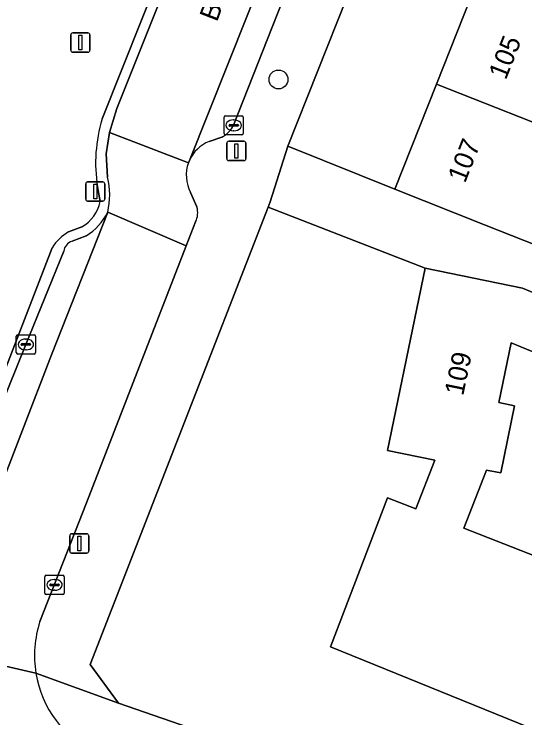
# Model space of a CAD drawing. Extents: x 160349 to 161355, y 381727 to 382854.
# Drawn here: x 160628.69 to 160655.2, y 382020.34 to 382056.86 of the extents above; entities that cross this region are included whole.
import ezdxf

# ---------------------------------------------------------------- set-up
doc = ezdxf.new("R2010")
doc.units = 0
for name, color, linetype in [('IMGEO_Afsluitpaal', 7, 'Continuous'), ('IMGEO_Boom', 7, 'Continuous'), ('IMGEO_Erf', 7, 'Continuous'), ('IMGEO_Groenvoorziening', 7, 'Continuous'), ('IMGEO_Kolk', 7, 'Continuous'), ('IMGEO_Lichtmast', 7, 'Continuous'), ('IMGEO_Openbare_ruimte_label', 7, 'Continuous'), ('IMGEO_Pand', 7, 'Continuous'), ('IMGEO_Pand_nummerreeks', 7, 'Continuous'), ('IMGEO_Parkeervlak_open', 7, 'Continuous'), ('IMGEO_Rijbaan_lokaal_open', 7, 'Continuous'), ('IMGEO_Verkeersbordpaal', 7, 'Continuous'), ('IMGEO_Voetpad_open', 7, 'Continuous')]:
    doc.layers.add(name, color=color, linetype=linetype)

msp = doc.modelspace()

# ---------------------------------------------------------------- linework, layer by layer
at = {"layer": 'IMGEO_Afsluitpaal'}
for p, q in [((160632.408, 382047.254), (160632.408, 382048.054)), ((160632.408, 382048.054), (160632.408, 382047.254)), ((160632.508, 382048.154), (160633.298, 382048.154)), ((160633.298, 382048.154), (160632.508, 382048.154)), ((160633.398, 382048.054), (160633.398, 382047.254)), ((160633.398, 382047.254), (160633.398, 382048.054)), ((160633.298, 382047.154), (160632.508, 382047.154)), ((160632.508, 382047.154), (160633.298, 382047.154))]:
    msp.add_line(p, q, dxfattribs=at)
msp.add_lwpolyline([(160632.828, 382048.029), (160632.978, 382048.029), (160632.978, 382047.279), (160632.828, 382047.279), (160632.828, 382048.029)], dxfattribs=at)
for centre, start, end in [((160632.508, 382048.054), 90, 180), ((160632.508, 382048.054), 90, 180), ((160633.298, 382048.054), 0, 90), ((160633.298, 382048.054), 360, 90), ((160632.508, 382047.254), 180, 270), ((160632.508, 382047.254), 180, 270), ((160633.298, 382047.254), 270, 0), ((160633.298, 382047.254), 270, 0)]:
    msp.add_arc(centre, 0.1, start, end, dxfattribs=at)
at = {"layer": 'IMGEO_Boom'}
msp.add_circle((160642.411, 382053.469), 0.489, dxfattribs=at)
at = {"layer": 'IMGEO_Erf'}
msp.add_lwpolyline([(160669.66, 382101.331), (160671.777, 382106.678), (160673.894, 382112.022), (160676.01, 382117.368), (160678.127, 382122.713), (160680.243, 382128.058), (160682.36, 382133.403), (160684.476, 382138.748), (160686.593, 382144.093), (160688.754, 382149.551), (160683.199, 382151.736), (160672.819, 382125.35), (160661.371, 382096.521), (160642.897, 382049.998), (160648.453, 382047.774), (160650.611, 382053.225), (160652.728, 382058.571), (160654.845, 382063.916), (160656.961, 382069.26), (160659.078, 382074.606), (160661.194, 382079.95), (160663.311, 382085.296), (160665.428, 382090.642), (160667.544, 382095.987)], close=True, dxfattribs=at)
for points in [[(160650.519, 382033.712), (160648.07, 382034.218), (160650.024, 382043.674), (160641.875, 382046.842), (160632.646, 382023.106), (160634.111, 382021.11), (160682.304, 382004.436)], [(160659.757, 382037.624), (160654.494, 382039.809), (160653.852, 382036.7), (160654.668, 382036.531), (160653.948, 382033.048), (160653.21, 382033.201), (160652.031, 382030.186), (160664.979, 382025.121)], [(160688.035, 382007.694), (160686.323, 382008.467), (160679.275, 382011.202), (160677.7, 382007.32), (160672.074, 382009.603), (160665.2, 382012.392), (160666.415, 382015.385), (160660.58, 382017.753), (160645.111, 382024.031), (160648.069, 382031.763), (160649.533, 382031.191), (160650.519, 382033.712)]]:
    msp.add_lwpolyline(points, dxfattribs=at)
at = {"layer": 'IMGEO_Groenvoorziening'}
for points in [[(160633.261, 382051.421), (160647.559, 382087.291)], [(160626.962, 382050.755), (160621.244, 382031.591), (160620.334, 382028.69), (160619.235, 382024.803), (160622.332, 382023.593), (160626.437, 382033.795), (160630.67, 382044.739)], [(160633.153, 382047.131), (160633.018, 382047.899)], [(160631.521, 382045.554), (160632.211, 382045.825)]]:
    msp.add_lwpolyline(points, dxfattribs=at)
for centre, radius, start, end in [((160640.931, 382049.122), 8.007, 163.3172, 188.789), ((160631.323, 382047.458), 1.859, 298.5278, 349.8674), ((160632.598, 382043.578), 2.25, 118.583, 148.9412)]:
    msp.add_arc(centre, radius, start, end, dxfattribs=at)
at = {"layer": 'IMGEO_Kolk'}
for p, q in [((160639.587, 382050.662), (160639.587, 382051.514)), ((160639.662, 382051.588), (160640.514, 382051.588)), ((160640.075, 382051.368), (160640.1, 382051.368)), ((160640.588, 382051.514), (160640.588, 382050.662)), ((160639.846, 382051.082), (160639.846, 382051.094)), ((160640.284, 382051.045), (160639.886, 382051.045)), ((160639.889, 382051.131), (160640.287, 382051.131)), ((160640.33, 382051.094), (160640.33, 382051.082)), ((160640.514, 382050.588), (160639.662, 382050.588)), ((160640.098, 382050.808), (160640.073, 382050.808)), ((160628.805, 382039.293), (160628.805, 382040.145)), ((160628.88, 382040.219), (160629.732, 382040.219)), ((160629.293, 382039.999), (160629.318, 382039.999)), ((160629.806, 382040.145), (160629.806, 382039.293)), ((160629.064, 382039.713), (160629.064, 382039.725)), ((160629.502, 382039.676), (160629.104, 382039.676)), ((160629.107, 382039.762), (160629.505, 382039.762)), ((160629.548, 382039.725), (160629.548, 382039.713)), ((160629.732, 382039.219), (160628.88, 382039.219)), ((160629.316, 382039.439), (160629.291, 382039.439)), ((160630.29, 382026.813), (160630.29, 382027.665)), ((160630.365, 382027.739), (160631.217, 382027.739)), ((160631.291, 382027.665), (160631.291, 382026.813)), ((160630.549, 382027.233), (160630.549, 382027.245)), ((160630.987, 382027.196), (160630.589, 382027.196)), ((160630.592, 382027.282), (160630.99, 382027.282)), ((160630.778, 382027.519), (160630.803, 382027.519)), ((160631.033, 382027.245), (160631.033, 382027.233)), ((160630.801, 382026.959), (160630.776, 382026.959)), ((160631.217, 382026.739), (160630.365, 382026.739))]:
    msp.add_line(p, q, dxfattribs=at)
for points in [[(160639.587, 382050.662), (160639.587, 382051.514)], [(160639.662, 382051.588), (160640.514, 382051.588)], [(160640.588, 382051.514), (160640.588, 382050.662)], [(160640.514, 382050.588), (160639.662, 382050.588)], [(160628.805, 382039.293), (160628.805, 382040.145)], [(160628.88, 382040.219), (160629.732, 382040.219)], [(160629.806, 382040.145), (160629.806, 382039.293)], [(160629.732, 382039.219), (160628.88, 382039.219)], [(160630.29, 382026.813), (160630.29, 382027.665)], [(160630.365, 382027.739), (160631.217, 382027.739)], [(160631.291, 382027.665), (160631.291, 382026.813)], [(160631.217, 382026.739), (160630.365, 382026.739)]]:
    msp.add_lwpolyline(points, dxfattribs=at)
for centre, radius, start, end in [((160639.664, 382051.512), 0.0765, 91.552, 178.448), ((160639.664, 382051.512), 0.0765, 91.552, 178.448), ((160640.512, 382051.512), 0.0765, 1.552, 88.448), ((160640.512, 382051.512), 0.0765, 1.552, 88.448), ((160639.886, 382051.091), 0.0403, 85.8775, 175.7526), ((160639.883, 382051.081), 0.0366, 178.938, 274.7102), ((160640.287, 382051.088), 0.043, 264.8664, 352.4533), ((160640.291, 382051.093), 0.0386, 1.7309, 96.639), ((160639.664, 382050.664), 0.0765, 181.552, 268.448), ((160639.664, 382050.664), 0.0765, 181.552, 268.448), ((160640.512, 382050.664), 0.0765, 271.552, 358.448), ((160640.512, 382050.664), 0.0765, 271.552, 358.448), ((160628.882, 382040.143), 0.0765, 91.552, 178.448), ((160628.882, 382040.143), 0.0765, 91.552, 178.448), ((160629.73, 382040.143), 0.0765, 1.552, 88.448), ((160629.73, 382040.143), 0.0765, 1.552, 88.448), ((160629.104, 382039.722), 0.0403, 85.8775, 175.7526), ((160629.101, 382039.712), 0.0366, 178.938, 274.7102), ((160629.505, 382039.719), 0.043, 264.8664, 352.4533), ((160629.509, 382039.724), 0.0386, 1.7309, 96.639), ((160628.882, 382039.295), 0.0765, 181.552, 268.448), ((160628.882, 382039.295), 0.0765, 181.552, 268.448), ((160629.73, 382039.295), 0.0765, 271.552, 358.448), ((160629.73, 382039.295), 0.0765, 271.552, 358.448), ((160630.367, 382027.663), 0.0765, 91.552, 178.448), ((160630.367, 382027.663), 0.0765, 91.552, 178.448), ((160631.215, 382027.663), 0.0765, 1.552, 88.448), ((160631.215, 382027.663), 0.0765, 1.552, 88.448), ((160630.589, 382027.242), 0.0403, 85.8775, 175.7526), ((160630.586, 382027.232), 0.0366, 178.938, 274.7102), ((160630.99, 382027.239), 0.043, 264.8664, 352.4533), ((160630.994, 382027.244), 0.0386, 1.7309, 96.639), ((160630.367, 382026.815), 0.0765, 181.552, 268.448), ((160630.367, 382026.815), 0.0765, 181.552, 268.448), ((160631.215, 382026.815), 0.0765, 271.552, 358.448), ((160631.215, 382026.815), 0.0765, 271.552, 358.448)]:
    msp.add_arc(centre, radius, start, end, dxfattribs=at)
for centre, major_axis, ratio, start_param, end_param in [((160640.074, 382051.088), (-0.387, 0.002), 0.722429, 4.712389, 7.853982), ((160640.099, 382051.088), (-0.39, 0.002), 0.717154, 1.570796, 4.712389), ((160629.292, 382039.719), (-0.387, 0.002), 0.722429, 4.712389, 7.853982), ((160629.317, 382039.719), (-0.39, 0.002), 0.717154, 1.570796, 4.712389), ((160630.777, 382027.239), (-0.387, 0.002), 0.722429, 4.712389, 7.853982), ((160630.802, 382027.239), (-0.39, 0.002), 0.717154, 1.570796, 4.712389)]:
    msp.add_ellipse(centre, major_axis=major_axis, ratio=ratio, start_param=start_param, end_param=end_param, dxfattribs=at)
at = {"layer": 'IMGEO_Lichtmast'}
for p, q in [((160639.83, 382050.258), (160640.62, 382050.258)), ((160640.62, 382050.258), (160639.83, 382050.258)), ((160639.73, 382049.358), (160639.73, 382050.158)), ((160639.73, 382050.158), (160639.73, 382049.358)), ((160640.72, 382050.158), (160640.72, 382049.358)), ((160640.72, 382049.358), (160640.72, 382050.158)), ((160640.62, 382049.258), (160639.83, 382049.258)), ((160639.83, 382049.258), (160640.62, 382049.258)), ((160631.579, 382028.99), (160631.579, 382029.79)), ((160631.579, 382029.79), (160631.579, 382028.99)), ((160631.679, 382029.89), (160632.469, 382029.89)), ((160632.469, 382029.89), (160631.679, 382029.89)), ((160632.569, 382029.79), (160632.569, 382028.99)), ((160632.569, 382028.99), (160632.569, 382029.79)), ((160632.469, 382028.89), (160631.679, 382028.89)), ((160631.679, 382028.89), (160632.469, 382028.89))]:
    msp.add_line(p, q, dxfattribs=at)
for points in [[(160640.15, 382050.133), (160640.3, 382050.133), (160640.3, 382049.383), (160640.15, 382049.383), (160640.15, 382050.133)], [(160631.999, 382029.765), (160632.149, 382029.765), (160632.149, 382029.015), (160631.999, 382029.015), (160631.999, 382029.765)]]:
    msp.add_lwpolyline(points, dxfattribs=at)
for centre, start, end in [((160639.83, 382050.158), 90, 180), ((160639.83, 382050.158), 90, 180), ((160640.62, 382050.158), 0, 90), ((160640.62, 382050.158), 360, 90), ((160639.83, 382049.358), 180, 270), ((160639.83, 382049.358), 180, 270), ((160640.62, 382049.358), 270, 0), ((160640.62, 382049.358), 270, 0), ((160631.679, 382029.79), 90, 180), ((160631.679, 382029.79), 90, 180), ((160632.469, 382029.79), 0, 90), ((160632.469, 382029.79), 360, 90), ((160631.679, 382028.99), 180, 270), ((160631.679, 382028.99), 180, 270), ((160632.469, 382028.99), 270, 0), ((160632.469, 382028.99), 270, 0)]:
    msp.add_arc(centre, 0.1, start, end, dxfattribs=at)
at = {"layer": 'IMGEO_Pand'}
for points in [[(160660.182, 382055.622), (160652.728, 382058.571), (160650.611, 382053.225), (160658.065, 382050.276)], [(160658.065, 382050.276), (160650.611, 382053.225), (160648.453, 382047.774), (160653.102, 382045.933), (160655.906, 382044.823)]]:
    msp.add_lwpolyline(points, close=True, dxfattribs=at)
msp.add_lwpolyline([(160690.483, 382015.514), (160692.577, 382020.868), (160684.128, 382024.173), (160678.768, 382026.27), (160667.199, 382030.796), (160664.979, 382025.121), (160652.031, 382030.186), (160653.21, 382033.201), (160653.948, 382033.048), (160654.668, 382036.531), (160653.852, 382036.7), (160654.494, 382039.809), (160659.757, 382037.624), (160660.842, 382040.237), (160655.077, 382042.63), (160650.024, 382043.674), (160648.07, 382034.218), (160650.519, 382033.712), (160649.533, 382031.191), (160648.069, 382031.763), (160645.111, 382024.031), (160660.58, 382017.753)], dxfattribs=at)
at = {"layer": 'IMGEO_Parkeervlak_open'}
for points in [[(160653.718, 382089.205), (160637.788, 382049.263)], [(160640.086, 382051.088), (160653.714, 382085.66), (160654.117, 382086.558)], [(160638.81, 382050.249), (160639.468, 382050.473)], [(160626.701, 382029.199), (160627.611, 382031.358), (160630.632, 382039.179), (160633.552, 382046.584)], [(160632.427, 382045.349), (160631.699, 382045.069)], [(160631.266, 382044.554), (160629.308, 382039.719), (160626.181, 382032.029)]]:
    msp.add_lwpolyline(points, dxfattribs=at)
for centre, radius, start, end in [((160638.849, 382051.713), 1.386, 296.5245, 333.1967), ((160639.514, 382048.497), 1.888, 111.8793, 156.0665), ((160630.825, 382047.938), 3.045, 301.7471, 333.5902), ((160631.905, 382044.456), 0.647, 108.5868, 171.3005)]:
    msp.add_arc(centre, radius, start, end, dxfattribs=at)
at = {"layer": 'IMGEO_Rijbaan_lokaal_open'}
for points in [[(160648.083, 382087.124), (160634.026, 382051.963), (160633.647, 382050.712), (160637.74, 382049.141), (160637.788, 382049.263), (160653.718, 382089.205)], [(160637.74, 382049.141), (160633.647, 382050.712), (160633.469, 382049.612), (160633.537, 382048.396)], [(160638.181, 382046.853), (160637.854, 382047.605)], [(160632.458, 382031.492), (160637.619, 382044.83), (160633.552, 382046.584), (160630.632, 382039.179), (160627.611, 382031.358), (160626.701, 382029.199), (160624.558, 382023.872), (160629.825, 382022.664)], [(160633.552, 382046.584), (160637.619, 382044.83), (160638.113, 382046.083)], [(160630.034, 382025.336), (160632.458, 382031.492)], [(160629.825, 382022.664), (160624.558, 382023.872)]]:
    msp.add_lwpolyline(points, dxfattribs=at)
for centre, radius, start, end in [((160639.513, 382048.5), 1.886, 160.1385, 208.3508), ((160629.816, 382047.459), 3.837, 346.8161, 14.1325), ((160637.123, 382046.558), 1.098, 334.3481, 15.5583), ((160635.408, 382023.571), 5.657, 161.8238, 189.2312), ((160635.405, 382023.571), 5.653, 189.2288, 244.0797)]:
    msp.add_arc(centre, radius, start, end, dxfattribs=at)
at = {"layer": 'IMGEO_Verkeersbordpaal'}
for p, q in [((160631.634, 382054.984), (160631.634, 382055.784)), ((160631.634, 382055.784), (160631.634, 382054.984)), ((160631.734, 382055.884), (160632.524, 382055.884)), ((160632.524, 382055.884), (160631.734, 382055.884)), ((160632.624, 382055.784), (160632.624, 382054.984)), ((160632.624, 382054.984), (160632.624, 382055.784)), ((160632.524, 382054.884), (160631.734, 382054.884)), ((160631.734, 382054.884), (160632.524, 382054.884))]:
    msp.add_line(p, q, dxfattribs=at)
msp.add_lwpolyline([(160632.054, 382055.759), (160632.204, 382055.759), (160632.204, 382055.009), (160632.054, 382055.009), (160632.054, 382055.759)], dxfattribs=at)
for centre, start, end in [((160631.734, 382055.784), 90, 180), ((160631.734, 382055.784), 90, 180), ((160632.524, 382055.784), 0, 90), ((160632.524, 382055.784), 360, 90), ((160631.734, 382054.984), 180, 270), ((160631.734, 382054.984), 180, 270), ((160632.524, 382054.984), 270, 0), ((160632.524, 382054.984), 270, 0)]:
    msp.add_arc(centre, 0.1, start, end, dxfattribs=at)
at = {"layer": 'IMGEO_Voetpad_open'}
for points in [[(160629.825, 382022.664), (160634.111, 382021.11), (160632.646, 382023.106), (160641.875, 382046.842), (160641.985, 382047.125), (160642.897, 382049.998), (160661.371, 382096.521)], [(160647.559, 382087.291), (160633.261, 382051.421)], [(160633.537, 382048.396), (160633.469, 382049.612), (160633.647, 382050.712), (160634.026, 382051.963), (160648.083, 382087.124)], [(160654.117, 382086.558), (160653.714, 382085.66), (160640.086, 382051.088)], [(160639.468, 382050.473), (160638.81, 382050.249)], [(160655.906, 382044.823), (160653.102, 382045.933), (160648.453, 382047.774), (160642.897, 382049.998), (160641.985, 382047.125), (160641.875, 382046.842), (160650.024, 382043.674), (160655.077, 382042.63), (160660.842, 382040.237)], [(160637.788, 382049.263), (160637.74, 382049.141)], [(160633.018, 382047.899), (160633.153, 382047.131)], [(160637.854, 382047.605), (160638.181, 382046.853)], [(160638.113, 382046.083), (160637.619, 382044.83), (160632.458, 382031.492), (160630.034, 382025.336)], [(160632.211, 382045.825), (160631.521, 382045.554)], [(160631.699, 382045.069), (160632.427, 382045.349)], [(160630.67, 382044.739), (160626.437, 382033.795), (160622.332, 382023.593), (160619.235, 382024.803)], [(160626.181, 382032.029), (160629.308, 382039.719), (160631.266, 382044.554)], [(160634.111, 382021.11), (160629.825, 382022.664)], [(160632.934, 382018.486), (160654.79, 382010.98), (160659.366, 382009.375), (160683.761, 382001.128), (160682.304, 382004.436), (160634.111, 382021.11)]]:
    msp.add_lwpolyline(points, dxfattribs=at)
for centre, radius, start, end in [((160640.931, 382049.122), 8.007, 163.3172, 188.789), ((160638.849, 382051.713), 1.386, 296.5245, 333.1967), ((160639.514, 382048.497), 1.888, 111.8793, 156.0665), ((160639.513, 382048.5), 1.886, 160.1385, 208.3508), ((160629.816, 382047.459), 3.837, 346.8161, 14.1325), ((160631.323, 382047.458), 1.859, 298.5278, 349.8674), ((160630.825, 382047.938), 3.045, 301.7471, 333.5902), ((160637.123, 382046.558), 1.098, 334.3481, 15.5583), ((160632.598, 382043.578), 2.25, 118.583, 148.9412), ((160631.905, 382044.456), 0.647, 108.5868, 171.3005), ((160635.408, 382023.571), 5.657, 161.8238, 189.2312), ((160635.405, 382023.571), 5.653, 189.2288, 244.0797)]:
    msp.add_arc(centre, radius, start, end, dxfattribs=at)

# ---------------------------------------------------------------- texts
at = {"layer": 'IMGEO_Openbare_ruimte_label'}
msp.add_text('Brederolaan', height=1, rotation=68.7732, dxfattribs=at).set_placement((160639.215, 382056.417))
at = {"layer": 'IMGEO_Pand_nummerreeks'}
for s, rotation, p in [('105', 68.3977, (160654.211, 382053.404)), ('107', 68.3977, (160652.09, 382048.048)), ('109', 78.3247, (160651.998, 382037.021))]:
    msp.add_text(s, height=1, rotation=rotation, dxfattribs=at).set_placement(p)

doc.saveas('drawing.dxf')
